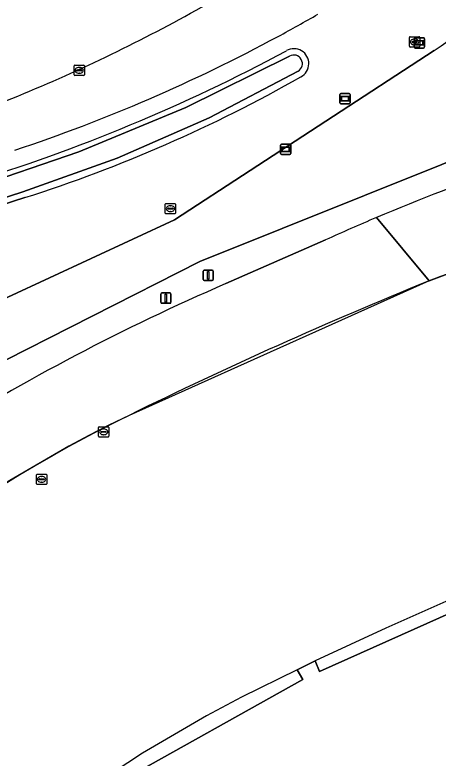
# Model space of a CAD drawing. Extents: x 155018 to 156648, y 383979 to 385733.
# Drawn here: x 155821 to 155861.9, y 384165.7 to 384237.5 of the extents above; entities that cross this region are included whole.
import ezdxf

# ---------------------------------------------------------------- set-up
doc = ezdxf.new("R2010")
doc.units = 0
for name, color, linetype in [('IMGEO_Berm_groen', 7, 'Continuous'), ('IMGEO_Brandkraan', 7, 'Continuous'), ('IMGEO_Erf', 7, 'Continuous'), ('IMGEO_Groenvoorziening', 7, 'Continuous'), ('IMGEO_Kolk', 7, 'Continuous'), ('IMGEO_Lichtmast', 7, 'Continuous'), ('IMGEO_Lijnafwatering', 7, 'Continuous'), ('IMGEO_Loofbos', 7, 'Continuous'), ('IMGEO_Oever', 7, 'Continuous'), ('IMGEO_Pand', 7, 'Continuous'), ('IMGEO_Pand_overbouw', 7, 'Continuous'), ('IMGEO_Rijbaan_regionaal_gesloten', 7, 'Continuous'), ('IMGEO_Rioolput', 7, 'Continuous'), ('IMGEO_Verkeersbordpaal', 7, 'Continuous'), ('IMGEO_Verklikker', 7, 'Continuous'), ('IMGEO_Waterloop', 7, 'Continuous')]:
    doc.layers.add(name, color=color, linetype=linetype)

msp = doc.modelspace()

# ---------------------------------------------------------------- linework, layer by layer
at = {"layer": 'IMGEO_Berm_groen'}
for points in [[(155964.654, 384260.752), (155910.963, 384240.78), (155869.79, 384226.043), (155854.814, 384220.045), (155838.88, 384213.664), (155817.993, 384203.114), (155797.794, 384190.44), (155774.329, 384174.729), (155772.78, 384174.578), (155771.149, 384174.418)], [(155782.527, 384195.174), (155816.208, 384208.371), (155836.418, 384217.702), (155851.078, 384227.254), (155861.536, 384234.067)], [(155821.917, 384219.852), (155813.648, 384217.18), (155806.341, 384215.082), (155806.115, 384213.989), (155805.324, 384212.481), (155804.081, 384211.2), (155801.609, 384209.273)], [(155841.384, 384211.533), (155851.041, 384215.764)]]:
    msp.add_lwpolyline(points, dxfattribs=at)
for centre, radius, start, end in [((155821.116, 384295.176), 73.267, 303.48216, 324.29176), ((155768.291, 384380.188), 164.502, 298.36779, 299.90303), ((155770.928, 384375.427), 159.059, 288.33495, 298.3468), ((155847.977, 384232.813), 1.44, 297.69722, 119.95576), ((155767.726, 384381.928), 167.9, 286.84555, 298.27395), ((155779.9, 384352.368), 139.018, 287.59244, 299.63775), ((155936.01, 384028.767), 205.395, 105.29209, 112.9402), ((155936.184, 384028.28), 205.911, 112.93208, 114.42455), ((155926.822, 384014.038), 215.183, 113.39385, 121.987)]:
    msp.add_arc(centre, radius, start, end, dxfattribs=at)
at = {"layer": 'IMGEO_Brandkraan'}
for p, q in [((155859.149, 384234.481), (155859.149, 384235.333)), ((155859.224, 384235.407), (155860.076, 384235.407)), ((155859.408, 384234.901), (155859.408, 384234.913)), ((155859.451, 384234.95), (155859.849, 384234.95)), ((155859.637, 384235.187), (155859.662, 384235.187)), ((155859.892, 384234.913), (155859.892, 384234.901)), ((155860.15, 384235.333), (155860.15, 384234.481)), ((155860.076, 384234.407), (155859.224, 384234.407)), ((155859.846, 384234.864), (155859.448, 384234.864)), ((155859.66, 384234.627), (155859.635, 384234.627))]:
    msp.add_line(p, q, dxfattribs=at)
for points in [[(155859.149, 384234.481), (155859.149, 384235.333)], [(155859.224, 384235.407), (155860.076, 384235.407)], [(155860.15, 384235.333), (155860.15, 384234.481)], [(155860.076, 384234.407), (155859.224, 384234.407)]]:
    msp.add_lwpolyline(points, dxfattribs=at)
for centre, radius, start, end in [((155859.226, 384235.331), 0.0765, 91.55205, 178.44795), ((155859.226, 384235.331), 0.0765, 91.55205, 178.44795), ((155859.448, 384234.91), 0.0403, 85.87752, 175.75265), ((155859.445, 384234.9), 0.0366, 178.93798, 274.71019), ((155859.849, 384234.907), 0.043, 264.86636, 352.45326), ((155859.853, 384234.912), 0.0386, 1.73085, 96.63898), ((155860.074, 384235.331), 0.0765, 1.55205, 88.44795), ((155860.074, 384235.331), 0.0765, 1.55205, 88.44795), ((155859.226, 384234.483), 0.0765, 181.55205, 268.44795), ((155859.226, 384234.483), 0.0765, 181.55205, 268.44795), ((155860.074, 384234.483), 0.0765, 271.55205, 358.44795), ((155860.074, 384234.483), 0.0765, 271.55205, 358.44795)]:
    msp.add_arc(centre, radius, start, end, dxfattribs=at)
for centre, major_axis, ratio, start_param, end_param in [((155859.636, 384234.907), (-0.387, 0.002), 0.722429, 4.712389, 7.853982), ((155859.661, 384234.907), (-0.39, 0.002), 0.717154, 1.570796, 4.712389)]:
    msp.add_ellipse(centre, major_axis=major_axis, ratio=ratio, start_param=start_param, end_param=end_param, dxfattribs=at)
at = {"layer": 'IMGEO_Erf'}
for points in [[(155979.102, 384247.515), (155974.296, 384246.671), (155972.226, 384246.351), (155971.832, 384246.26), (155961.415, 384243.864), (155928.557, 384234.999), (155907.497, 384228.444), (155890.674, 384222.939), (155861.079, 384211.819)], [(155831.049, 384163.321), (155848.837, 384173.24), (155848.276, 384174.2), (155850.025, 384175.059), (155850.442, 384174.024), (155864.81, 384180.439)]]:
    msp.add_lwpolyline(points, dxfattribs=at)
for centre, radius, start, end in [((156034.189, 383786.538), 459.163, 112.14871, 116.12335), ((155888.94, 384081.791), 130.118, 115.94291, 131.36533)]:
    msp.add_arc(centre, radius, start, end, dxfattribs=at)
at = {"layer": 'IMGEO_Groenvoorziening'}
for centre, radius, start, end in [((155756.649, 384385.642), 168.841, 294.60978, 301.29698), ((155766.418, 384364.545), 145.592, 286.73665, 294.57163)]:
    msp.add_arc(centre, radius, start, end, dxfattribs=at)
at = {"layer": 'IMGEO_Kolk'}
for p, q in [((155826.694, 384231.733), (155826.694, 384232.585)), ((155826.769, 384232.659), (155827.621, 384232.659)), ((155826.953, 384232.153), (155826.953, 384232.165)), ((155827.391, 384232.116), (155826.993, 384232.116)), ((155826.996, 384232.202), (155827.394, 384232.202)), ((155827.182, 384232.439), (155827.207, 384232.439)), ((155827.437, 384232.165), (155827.437, 384232.153)), ((155827.695, 384232.585), (155827.695, 384231.733)), ((155827.621, 384231.659), (155826.769, 384231.659)), ((155827.205, 384231.879), (155827.18, 384231.879))]:
    msp.add_line(p, q, dxfattribs=at)
for points in [[(155826.694, 384231.733), (155826.694, 384232.585)], [(155826.769, 384232.659), (155827.621, 384232.659)], [(155827.695, 384232.585), (155827.695, 384231.733)], [(155827.621, 384231.659), (155826.769, 384231.659)]]:
    msp.add_lwpolyline(points, dxfattribs=at)
for centre, radius, start, end in [((155826.771, 384232.583), 0.0765, 91.55205, 178.44795), ((155826.771, 384232.583), 0.0765, 91.55205, 178.44795), ((155826.993, 384232.162), 0.0403, 85.87752, 175.75265), ((155826.99, 384232.152), 0.0366, 178.93798, 274.71019), ((155827.394, 384232.159), 0.043, 264.86636, 352.45326), ((155827.398, 384232.164), 0.0386, 1.73085, 96.63898), ((155827.619, 384232.583), 0.0765, 1.55205, 88.44795), ((155827.619, 384232.583), 0.0765, 1.55205, 88.44795), ((155826.771, 384231.735), 0.0765, 181.55205, 268.44795), ((155826.771, 384231.735), 0.0765, 181.55205, 268.44795), ((155827.619, 384231.735), 0.0765, 271.55205, 358.44795), ((155827.619, 384231.735), 0.0765, 271.55205, 358.44795)]:
    msp.add_arc(centre, radius, start, end, dxfattribs=at)
for centre, major_axis, ratio, start_param, end_param in [((155827.181, 384232.159), (-0.387, 0.002), 0.722429, 4.712389, 7.853982), ((155827.206, 384232.159), (-0.39, 0.002), 0.717154, 1.570796, 4.712389)]:
    msp.add_ellipse(centre, major_axis=major_axis, ratio=ratio, start_param=start_param, end_param=end_param, dxfattribs=at)
at = {"layer": 'IMGEO_Lichtmast'}
for p, q in [((155835.084, 384209.73), (155835.084, 384210.53)), ((155835.084, 384210.53), (155835.084, 384209.73)), ((155835.184, 384210.63), (155835.974, 384210.63)), ((155835.974, 384210.63), (155835.184, 384210.63)), ((155836.074, 384210.53), (155836.074, 384209.73)), ((155836.074, 384209.73), (155836.074, 384210.53)), ((155835.974, 384209.63), (155835.184, 384209.63)), ((155835.184, 384209.63), (155835.974, 384209.63))]:
    msp.add_line(p, q, dxfattribs=at)
msp.add_lwpolyline([(155835.504, 384210.505), (155835.654, 384210.505), (155835.654, 384209.755), (155835.504, 384209.755), (155835.504, 384210.505)], dxfattribs=at)
for centre, start, end in [((155835.184, 384210.53), 90, 180), ((155835.184, 384210.53), 90, 180), ((155835.974, 384210.53), 0, 90), ((155835.974, 384210.53), 360, 90), ((155835.184, 384209.73), 180, 270), ((155835.184, 384209.73), 180, 270), ((155835.974, 384209.73), 270, 0), ((155835.974, 384209.73), 270, 0)]:
    msp.add_arc(centre, 0.1, start, end, dxfattribs=at)
at = {"layer": 'IMGEO_Lijnafwatering'}
for points in [[(155862.154, 384212.223), (155861.079, 384211.819), (155844.086, 384204.205)], [(155844.086, 384204.205), (155832.017, 384198.797), (155830.058, 384197.838), (155828.116, 384196.845), (155826.192, 384195.818)], [(155826.192, 384195.818), (155820.493, 384192.512), (155814.978, 384188.907), (155809.662, 384185.014)]]:
    msp.add_lwpolyline(points, dxfattribs=at)
at = {"layer": 'IMGEO_Loofbos'}
for points in [[(155774.329, 384174.729), (155797.794, 384190.44), (155817.993, 384203.114), (155838.88, 384213.664), (155854.814, 384220.045), (155869.79, 384226.043), (155910.963, 384240.78), (155964.654, 384260.752)], [(155861.536, 384234.067), (155851.078, 384227.254), (155836.418, 384217.702), (155816.208, 384208.371), (155782.527, 384195.174)]]:
    msp.add_lwpolyline(points, dxfattribs=at)
msp.add_arc((155821.116, 384295.176), 73.267, 303.48216, 324.29176, dxfattribs=at)
at = {"layer": 'IMGEO_Oever'}
for points in [[(155802.39, 384214.915), (155802.532, 384216.238), (155802.475, 384217.084), (155803.588, 384217.378), (155807.984, 384218.189), (155812.317, 384219.288), (155816.57, 384220.668), (155827.172, 384224.268), (155837.511, 384228.564), (155847.543, 384233.537)], [(155848.374, 384232.069), (155839.762, 384227.559), (155830.874, 384223.673), (155821.735, 384220.419), (155813.474, 384217.75)], [(155801.609, 384209.273), (155804.081, 384211.2), (155805.324, 384212.481), (155806.115, 384213.989), (155806.341, 384215.082), (155813.648, 384217.18), (155821.917, 384219.852)]]:
    msp.add_lwpolyline(points, dxfattribs=at)
for centre, radius, start, end in [((155847.977, 384232.813), 1.44, 297.69722, 119.95576), ((155767.726, 384381.928), 167.9, 286.84555, 298.27395), ((155847.951, 384232.799), 0.843, 300.06827, 118.95808), ((155779.9, 384352.368), 139.018, 287.59244, 299.63775)]:
    msp.add_arc(centre, radius, start, end, dxfattribs=at)
at = {"layer": 'IMGEO_Pand'}
msp.add_lwpolyline([(155864.81, 384180.439), (155850.442, 384174.024), (155850.025, 384175.059), (155848.276, 384174.2), (155848.837, 384173.24), (155831.049, 384163.321)], dxfattribs=at)
at = {"layer": 'IMGEO_Pand_overbouw'}
for points in [[(155850.025, 384175.059), (155850.442, 384174.024), (155864.81, 384180.439), (155869.694, 384182.479), (155869.22, 384183.635), (155863.979, 384181.372), (155863.851, 384181.316), (155856.885, 384178.231)], [(155830.483, 384164.272), (155831.049, 384163.321), (155848.837, 384173.24), (155848.276, 384174.2), (155842.887, 384171.554), (155839.521, 384169.756), (155833.312, 384166.14)]]:
    msp.add_lwpolyline(points, close=True, dxfattribs=at)
at = {"layer": 'IMGEO_Rijbaan_regionaal_gesloten'}
for points in [[(155855.953, 384217.918), (155861.079, 384211.819), (155890.674, 384222.939), (155907.497, 384228.444), (155928.557, 384234.999), (155961.415, 384243.864), (155971.832, 384246.26), (155972.226, 384246.351), (155974.296, 384246.671), (155995.63, 384253.414)], [(155861.079, 384211.819), (155855.953, 384217.918)], [(155851.041, 384215.764), (155841.384, 384211.533)]]:
    msp.add_lwpolyline(points, dxfattribs=at)
for centre, radius, start, end in [((155756.649, 384385.642), 168.841, 294.60978, 301.29698), ((155768.291, 384380.188), 164.502, 298.36779, 299.90303), ((155770.928, 384375.427), 159.059, 288.33495, 298.3468), ((155766.418, 384364.545), 145.592, 286.73665, 294.57163), ((155936.01, 384028.767), 205.395, 105.29209, 112.9402), ((155936.184, 384028.28), 205.911, 112.93208, 114.42455), ((155926.822, 384014.038), 215.183, 113.39385, 121.987), ((156034.189, 383786.538), 459.163, 112.14871, 116.12335), ((155888.94, 384081.791), 130.118, 115.94291, 131.36533)]:
    msp.add_arc(centre, radius, start, end, dxfattribs=at)
at = {"layer": 'IMGEO_Rioolput'}
for p, q in [((155835.517, 384218.36), (155835.517, 384219.212)), ((155835.592, 384219.286), (155836.444, 384219.286)), ((155836.518, 384219.212), (155836.518, 384218.36)), ((155835.776, 384218.78), (155835.776, 384218.792)), ((155836.214, 384218.743), (155835.816, 384218.743)), ((155835.819, 384218.829), (155836.217, 384218.829)), ((155836.028, 384218.506), (155836.003, 384218.506)), ((155836.005, 384219.066), (155836.03, 384219.066)), ((155836.26, 384218.792), (155836.26, 384218.78)), ((155836.444, 384218.286), (155835.592, 384218.286)), ((155829.063, 384196.775), (155829.063, 384197.627)), ((155829.138, 384197.701), (155829.99, 384197.701)), ((155830.064, 384197.627), (155830.064, 384196.775)), ((155829.322, 384197.195), (155829.322, 384197.207)), ((155829.76, 384197.158), (155829.362, 384197.158)), ((155829.365, 384197.244), (155829.763, 384197.244)), ((155829.574, 384196.921), (155829.549, 384196.921)), ((155829.551, 384197.481), (155829.576, 384197.481)), ((155829.806, 384197.207), (155829.806, 384197.195)), ((155829.99, 384196.701), (155829.138, 384196.701)), ((155823.055, 384192.187), (155823.055, 384193.039)), ((155823.13, 384193.113), (155823.982, 384193.113)), ((155823.314, 384192.607), (155823.314, 384192.619)), ((155823.752, 384192.57), (155823.354, 384192.57)), ((155823.357, 384192.656), (155823.755, 384192.656)), ((155823.543, 384192.893), (155823.568, 384192.893)), ((155823.798, 384192.619), (155823.798, 384192.607)), ((155824.056, 384193.039), (155824.056, 384192.187)), ((155823.982, 384192.113), (155823.13, 384192.113)), ((155823.566, 384192.333), (155823.541, 384192.333))]:
    msp.add_line(p, q, dxfattribs=at)
for points in [[(155835.517, 384218.36), (155835.517, 384219.212)], [(155835.592, 384219.286), (155836.444, 384219.286)], [(155836.518, 384219.212), (155836.518, 384218.36)], [(155836.444, 384218.286), (155835.592, 384218.286)], [(155829.063, 384196.775), (155829.063, 384197.627)], [(155829.138, 384197.701), (155829.99, 384197.701)], [(155830.064, 384197.627), (155830.064, 384196.775)], [(155829.99, 384196.701), (155829.138, 384196.701)], [(155823.055, 384192.187), (155823.055, 384193.039)], [(155823.13, 384193.113), (155823.982, 384193.113)], [(155824.056, 384193.039), (155824.056, 384192.187)], [(155823.982, 384192.113), (155823.13, 384192.113)]]:
    msp.add_lwpolyline(points, dxfattribs=at)
for centre, radius, start, end in [((155835.594, 384219.21), 0.0765, 91.55205, 178.44795), ((155835.594, 384219.21), 0.0765, 91.55205, 178.44795), ((155836.442, 384219.21), 0.0765, 1.55205, 88.44795), ((155836.442, 384219.21), 0.0765, 1.55205, 88.44795), ((155835.594, 384218.362), 0.0765, 181.55205, 268.44795), ((155835.594, 384218.362), 0.0765, 181.55205, 268.44795), ((155835.816, 384218.789), 0.0403, 85.87752, 175.75265), ((155835.813, 384218.779), 0.0366, 178.93798, 274.71019), ((155836.217, 384218.786), 0.043, 264.86636, 352.45326), ((155836.221, 384218.791), 0.0386, 1.73085, 96.63898), ((155836.442, 384218.362), 0.0765, 271.55205, 358.44795), ((155836.442, 384218.362), 0.0765, 271.55205, 358.44795), ((155829.14, 384197.625), 0.0765, 91.55205, 178.44795), ((155829.14, 384197.625), 0.0765, 91.55205, 178.44795), ((155829.988, 384197.625), 0.0765, 1.55205, 88.44795), ((155829.988, 384197.625), 0.0765, 1.55205, 88.44795), ((155829.362, 384197.204), 0.0403, 85.87752, 175.75265), ((155829.359, 384197.194), 0.0366, 178.93798, 274.71019), ((155829.763, 384197.201), 0.043, 264.86636, 352.45326), ((155829.767, 384197.206), 0.0386, 1.73085, 96.63898), ((155829.14, 384196.777), 0.0765, 181.55205, 268.44795), ((155829.14, 384196.777), 0.0765, 181.55205, 268.44795), ((155829.988, 384196.777), 0.0765, 271.55205, 358.44795), ((155829.988, 384196.777), 0.0765, 271.55205, 358.44795), ((155823.132, 384193.037), 0.0765, 91.55205, 178.44795), ((155823.132, 384193.037), 0.0765, 91.55205, 178.44795), ((155823.354, 384192.616), 0.0403, 85.87752, 175.75265), ((155823.351, 384192.606), 0.0366, 178.93798, 274.71019), ((155823.755, 384192.613), 0.043, 264.86636, 352.45326), ((155823.759, 384192.618), 0.0386, 1.73085, 96.63898), ((155823.98, 384193.037), 0.0765, 1.55205, 88.44795), ((155823.98, 384193.037), 0.0765, 1.55205, 88.44795), ((155823.132, 384192.189), 0.0765, 181.55205, 268.44795), ((155823.132, 384192.189), 0.0765, 181.55205, 268.44795), ((155823.98, 384192.189), 0.0765, 271.55205, 358.44795), ((155823.98, 384192.189), 0.0765, 271.55205, 358.44795)]:
    msp.add_arc(centre, radius, start, end, dxfattribs=at)
for centre, major_axis, ratio, start_param, end_param in [((155836.004, 384218.786), (-0.387, 0.002), 0.722429, 4.712389, 7.853982), ((155836.029, 384218.786), (-0.39, 0.002), 0.717154, 1.570796, 4.712389), ((155829.55, 384197.201), (-0.387, 0.002), 0.722429, 4.712389, 7.853982), ((155829.575, 384197.201), (-0.39, 0.002), 0.717154, 1.570796, 4.712389), ((155823.542, 384192.613), (-0.387, 0.002), 0.722429, 4.712389, 7.853982), ((155823.567, 384192.613), (-0.39, 0.002), 0.717154, 1.570796, 4.712389)]:
    msp.add_ellipse(centre, major_axis=major_axis, ratio=ratio, start_param=start_param, end_param=end_param, dxfattribs=at)
at = {"layer": 'IMGEO_Verkeersbordpaal'}
for p, q in [((155839.183, 384211.946), (155839.183, 384212.746)), ((155839.183, 384212.746), (155839.183, 384211.946)), ((155839.283, 384212.846), (155840.073, 384212.846)), ((155840.073, 384212.846), (155839.283, 384212.846)), ((155840.173, 384212.746), (155840.173, 384211.946)), ((155840.173, 384211.946), (155840.173, 384212.746)), ((155840.073, 384211.846), (155839.283, 384211.846)), ((155839.283, 384211.846), (155840.073, 384211.846))]:
    msp.add_line(p, q, dxfattribs=at)
msp.add_lwpolyline([(155839.603, 384212.721), (155839.753, 384212.721), (155839.753, 384211.971), (155839.603, 384211.971), (155839.603, 384212.721)], dxfattribs=at)
for centre, start, end in [((155839.283, 384212.746), 90, 180), ((155839.283, 384212.746), 90, 180), ((155840.073, 384212.746), 0, 90), ((155840.073, 384212.746), 360, 90), ((155839.283, 384211.946), 180, 270), ((155839.283, 384211.946), 180, 270), ((155840.073, 384211.946), 270, 0), ((155840.073, 384211.946), 270, 0)]:
    msp.add_arc(centre, 0.1, start, end, dxfattribs=at)
at = {"layer": 'IMGEO_Verklikker'}
for p, q in [((155859.616, 384234.415), (155859.616, 384235.215)), ((155859.616, 384235.215), (155859.616, 384234.415)), ((155859.716, 384235.315), (155860.506, 384235.315)), ((155860.506, 384235.315), (155859.716, 384235.315)), ((155860.606, 384235.215), (155860.606, 384234.415)), ((155860.606, 384234.415), (155860.606, 384235.215)), ((155860.506, 384234.315), (155859.716, 384234.315)), ((155859.716, 384234.315), (155860.506, 384234.315)), ((155852.527, 384229.914), (155853.317, 384229.914)), ((155853.317, 384229.914), (155852.527, 384229.914)), ((155852.427, 384229.014), (155852.427, 384229.814)), ((155852.427, 384229.814), (155852.427, 384229.014)), ((155853.417, 384229.814), (155853.417, 384229.014)), ((155853.417, 384229.014), (155853.417, 384229.814)), ((155853.317, 384228.914), (155852.527, 384228.914)), ((155852.527, 384228.914), (155853.317, 384228.914)), ((155846.678, 384224.115), (155846.678, 384224.915)), ((155846.678, 384224.915), (155846.678, 384224.115)), ((155846.778, 384225.015), (155847.568, 384225.015)), ((155847.568, 384225.015), (155846.778, 384225.015)), ((155847.668, 384224.915), (155847.668, 384224.115)), ((155847.668, 384224.115), (155847.668, 384224.915)), ((155847.568, 384224.015), (155846.778, 384224.015)), ((155846.778, 384224.015), (155847.568, 384224.015))]:
    msp.add_line(p, q, dxfattribs=at)
for points in [[(155859.717, 384235.047), (155860.505, 384235.047), (155860.505, 384234.583), (155859.717, 384234.583), (155859.717, 384235.047)], [(155859.782, 384234.982), (155859.782, 384234.648), (155860.44, 384234.648), (155860.44, 384234.982), (155859.782, 384234.982)], [(155852.528, 384229.646), (155853.316, 384229.646), (155853.316, 384229.182), (155852.528, 384229.182), (155852.528, 384229.646)], [(155852.593, 384229.581), (155852.593, 384229.247), (155853.251, 384229.247), (155853.251, 384229.581), (155852.593, 384229.581)], [(155846.779, 384224.747), (155847.567, 384224.747), (155847.567, 384224.283), (155846.779, 384224.283), (155846.779, 384224.747)], [(155846.844, 384224.682), (155846.844, 384224.348), (155847.502, 384224.348), (155847.502, 384224.682), (155846.844, 384224.682)]]:
    msp.add_lwpolyline(points, dxfattribs=at)
for centre, start, end in [((155859.716, 384235.215), 90, 180), ((155859.716, 384235.215), 90, 180), ((155860.506, 384235.215), 0, 90), ((155860.506, 384235.215), 360, 90), ((155859.716, 384234.415), 180, 270), ((155859.716, 384234.415), 180, 270), ((155860.506, 384234.415), 270, 0), ((155860.506, 384234.415), 270, 0), ((155852.527, 384229.814), 90, 180), ((155852.527, 384229.814), 90, 180), ((155853.317, 384229.814), 0, 90), ((155853.317, 384229.814), 360, 90), ((155852.527, 384229.014), 180, 270), ((155852.527, 384229.014), 180, 270), ((155853.317, 384229.014), 270, 0), ((155853.317, 384229.014), 270, 0), ((155846.778, 384224.915), 90, 180), ((155846.778, 384224.915), 90, 180), ((155847.568, 384224.915), 0, 90), ((155847.568, 384224.915), 360, 90), ((155846.778, 384224.115), 180, 270), ((155846.778, 384224.115), 180, 270), ((155847.568, 384224.115), 270, 0), ((155847.568, 384224.115), 270, 0)]:
    msp.add_arc(centre, 0.1, start, end, dxfattribs=at)
at = {"layer": 'IMGEO_Waterloop'}
for points in [[(155847.543, 384233.537), (155837.511, 384228.564), (155827.172, 384224.268), (155816.57, 384220.668), (155812.317, 384219.288), (155807.984, 384218.189), (155803.588, 384217.378), (155802.475, 384217.084), (155802.532, 384216.238), (155802.39, 384214.915)], [(155813.474, 384217.75), (155821.735, 384220.419), (155830.874, 384223.673), (155839.762, 384227.559), (155848.374, 384232.069)]]:
    msp.add_lwpolyline(points, dxfattribs=at)
msp.add_arc((155847.951, 384232.799), 0.843, 300.06827, 118.95808, dxfattribs=at)

doc.saveas('drawing.dxf')
